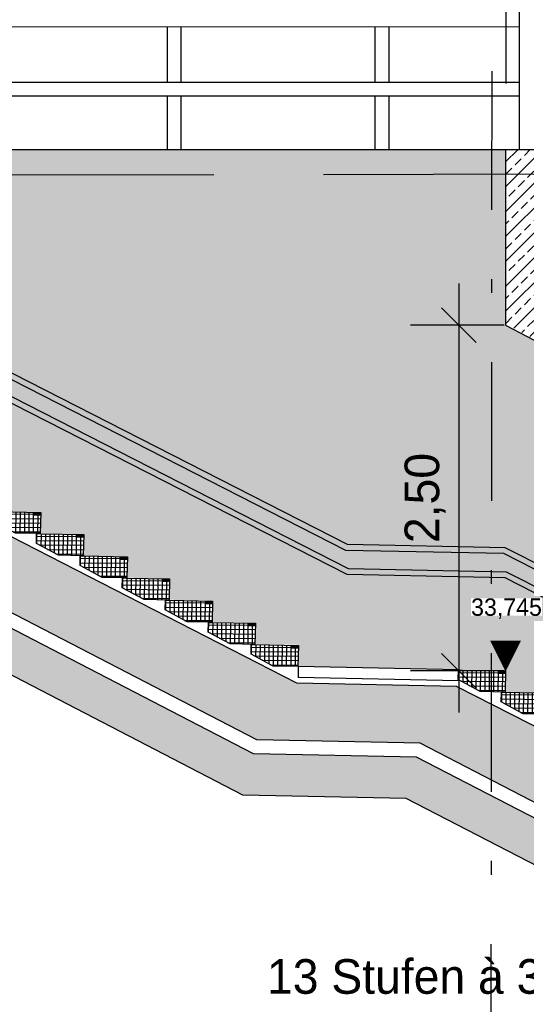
# Model space of a CAD drawing. Extents: x -805 to 3526, y -961 to 1039.
# Tile 274 of 473: x 1245.27 to 1248.93, y 31.34 to 38.45. Entities that reach past the tile are written whole.
import ezdxf
from ezdxf.enums import TextEntityAlignment as Align

# ---------------------------------------------------------------- set-up
doc = ezdxf.new("R2010")
doc.units = 0
for name, pattern in [('AUSGEZOGEN', [2, 1, 1]), ('STRICHPUNKT', [1, 0.5, -0.25, 0, -0.25]), ('VERDECKT2', [4.7625, 3.175, -1.5875])]:
    doc.linetypes.add(name, pattern=pattern)
doc.layers.get('0').update_dxf_attribs({"color": 251})
for name, color, linetype in [('_IB_Konstruktion Ansicht', 7, 'Continuous'), ('_IB_Konstruktion_Ansicht', 7, 'Continuous'), ('_IB_Schraffur', 101, 'Continuous'), ('_IB_Schraffur_Solid', 254, 'Continuous'), ('P-Treppe', 162, 'Continuous'), ('TTK-P-Bahnsteig', 12, 'Continuous'), ('TTK-P-Bodenaustausch', 162, 'Continuous'), ('TTK-P-Geländer', 162, 'Continuous'), ('TTK-P-Planung', 12, 'Continuous'), ('TTK-P-Schraffur', 42, 'Continuous'), ('TTK-P-TEXT', 12, 'AUSGEZOGEN'), ('TTK-P-Verm', 251, 'Continuous'), ('TTK-Schnittlinien 200', 3, 'Continuous')]:
    doc.layers.add(name, color=color, linetype=linetype)
for name, color, linetype, lineweight in [('TTK-B-Bestand', 252, 'Continuous', 35), ('TTK-P-Treppe unten', 12, 'Continuous', 25), ('TTK-P-Treppeneinhausung', 12, 'Continuous', 25), ('VA_NEUBAU_TXT_025', 12, 'Continuous', 25)]:
    doc.layers.add(name, color=color, linetype=linetype, lineweight=lineweight)
doc.styles.add('AKG DIN 6776', font='AKG_DIN67.TTF')
doc.styles.add('k_isocp', font='k_isocp.shx')
doc.styles.add('TTK AKG DIN 6776', font='AKG_DIN67.TTF', dxfattribs={"height": 0.25})
doc.dimstyles.new('TTK', dxfattribs={"dimtxt": 2.5, "dimasz": 2.5, "dimexe": 3.5, "dimexo": 0.1, "dimgap": 1, "dimtad": 1, "dimzin": 0, "dimtxsty": 'AKG DIN 6776', "dimblk": 'OBLIQUE', "dimcen": -0.09, "dimdle": 3, "dimclrd": 256, "dimclre": 256, "dimclrt": 256, "dimadec": 3, "dimazin": 0, "dimtfac": 1, "dimtofl": 0, "dimtmove": 0, "dimatfit": 3, "dimldrblk": 'OBLIQUE', "dimfxl": 7, "dimfxlon": 1, "dimtolj": 1, "dimtzin": 0, "dimlwd": -1, "dimlwe": -1, "dimarcsym": 0})
doc.dimstyles.new('TTK$6', dxfattribs={"dimtxt": 2.5, "dimasz": 2.5, "dimexe": 3.5, "dimexo": 0.1, "dimgap": 1, "dimtad": 1, "dimzin": 0, "dimtxsty": 'AKG DIN 6776', "dimblk": 'OBLIQUE', "dimcen": -0.09, "dimdle": 3, "dimse1": 1, "dimse2": 1, "dimclrd": 256, "dimclre": 256, "dimclrt": 256, "dimadec": 3, "dimazin": 0, "dimtfac": 1, "dimtofl": 0, "dimtmove": 0, "dimatfit": 3, "dimldrblk": 'OBLIQUE', "dimfxl": 7, "dimfxlon": 1, "dimtolj": 1, "dimtzin": 0, "dimlwd": -1, "dimlwe": -1, "dimarcsym": 0})

# ---------------------------------------------------------------- blocks, each defined once
blk = doc.blocks.new('_OBLIQUE')
at = {"color": 0, "linetype": 'ByBlock'}
blk.add_line((-0.5, -0.5), (0.5, 0.5), dxfattribs=at)
blk = doc.blocks.new('*D670')
at = {"layer": 'DEFPOINTS', "color": 0}
for p in [(1249.0816, 39.3661), (1239.2492, 37.3258), (1249.0816, 37.3029)]:
    blk.add_point(p, dxfattribs=at)
at = {"layer": 'TTK-P-Planung'}
for p, q in [((1239.2492, 38.6661), (1239.2492, 39.7161)), ((1249.0816, 38.6661), (1249.0816, 39.7161)), ((1238.9492, 39.3661), (1249.3816, 39.3661))]:
    blk.add_line(p, q, dxfattribs=at)
at = {"layer": 'TTK-P-Planung', "xscale": 0.25, "yscale": 0.25, "zscale": 0.25, "rotation": 180}
blk.add_blockref('_OBLIQUE', (1239.2492, 39.3661), dxfattribs=at)
at = {"layer": 'TTK-P-Planung', "xscale": 0.25, "yscale": 0.25, "zscale": 0.25}
blk.add_blockref('_OBLIQUE', (1249.0816, 39.3661), dxfattribs=at)
at = {"layer": 'TTK-P-Planung', "insert": (1244.1654, 39.6099), "char_height": 0.25, "attachment_point": 5, "style": 'AKG DIN 6776'}
blk.add_mtext('\\A1;9,83', dxfattribs=at)
blk = doc.blocks.new('*D669')
at = {"layer": 'DEFPOINTS', "color": 0}
for p in [(1248.7816, 36.2448), (1248.4446, 33.7493), (1248.7816, 33.7493)]:
    blk.add_point(p, dxfattribs=at)
at = {"layer": 'TTK-P-Treppe unten'}
for p, q in [((1248.4446, 36.5448), (1248.4446, 33.4493)), ((1248.7716, 36.2448), (1248.0946, 36.2448)), ((1248.7716, 33.7493), (1248.0946, 33.7493))]:
    blk.add_line(p, q, dxfattribs=at)
at = {"layer": 'TTK-P-Treppe unten', "xscale": 0.25, "yscale": 0.25, "zscale": 0.25}
for p, rotation in [((1248.4446, 36.2448), 90), ((1248.4446, 33.7493), 270)]:
    blk.add_blockref('_OBLIQUE', p, dxfattribs=dict(at, rotation=rotation))
at = {"layer": 'TTK-P-Treppe unten', "insert": (1248.2007, 34.9971), "char_height": 0.25, "attachment_point": 5, "rotation": 90, "style": 'AKG DIN 6776'}
blk.add_mtext('\\A1;2,50', dxfattribs=at)
blk = doc.blocks.new('*D633')
at = {"layer": 'DEFPOINTS', "color": 0}
for p in [(1248.7858, 38.6896), (1248.7858, 37.5113), (1249.0816, 37.5118)]:
    blk.add_point(p, dxfattribs=at)
at = {"layer": 'TTK-P-Verm'}
for p, q in [((1248.7858, 37.9896), (1248.7858, 39.0396)), ((1249.0816, 37.9896), (1249.0816, 39.0396)), ((1249.3816, 38.6896), (1248.4858, 38.6896))]:
    blk.add_line(p, q, dxfattribs=at)
at = {"layer": 'TTK-P-Verm', "xscale": 0.25, "yscale": 0.25, "zscale": 0.25, "rotation": 180}
blk.add_blockref('_OBLIQUE', (1248.7858, 38.6896), dxfattribs=at)
at = {"layer": 'TTK-P-Verm', "xscale": 0.25, "yscale": 0.25, "zscale": 0.25}
blk.add_blockref('_OBLIQUE', (1249.0816, 38.6896), dxfattribs=at)
at = {"layer": 'TTK-P-Verm', "insert": (1248.9337, 39.1502), "char_height": 0.25, "attachment_point": 5, "style": 'AKG DIN 6776', "bg_fill": 3, "box_fill_scale": 1.1, "bg_fill_color": 256, "bg_fill_true_color": 13158600, "bg_fill_transparency": 0}
blk.add_mtext('\\A1;30', dxfattribs=at)
blk = doc.blocks.new('*D549')
at = {"layer": 'DEFPOINTS', "color": 0}
for p in [(1594.653, 36.7397), (1594.3062, 36.5752), (8.2233, 0)]:
    blk.add_point(p, dxfattribs=at)
at = {"layer": 'TTK-B-Bestand', "insert": (1594.1093, 36.9835), "char_height": 0.25, "attachment_point": 5, "style": 'AKG DIN 6776'}
blk.add_mtext('\\A1;36,588', dxfattribs=at)
blk = doc.blocks.new('*D548')
at = {"layer": 'DEFPOINTS', "color": 0}
for p in [(1585.5366, 36.7706), (1585.0459, 36.614), (-0.8681, 0.0309)]:
    blk.add_point(p, dxfattribs=at)
at = {"layer": 'TTK-B-Bestand', "insert": (1585.0178, 37.0144), "char_height": 0.25, "attachment_point": 5, "style": 'AKG DIN 6776'}
blk.add_mtext('\\A1;36,621', dxfattribs=at)
blk = doc.blocks.new('*D675')
at = {"layer": 'DEFPOINTS', "color": 0}
for p in [(1259.4981, 39.3661), (1249.0811, 36.9374), (1259.4981, 36.3913)]:
    blk.add_point(p, dxfattribs=at)
at = {"layer": 'TTK-P-Treppe unten'}
for p, q in [((1249.0811, 38.6661), (1249.0811, 39.7161)), ((1259.4981, 38.6661), (1259.4981, 39.7161)), ((1248.7811, 39.3661), (1259.7981, 39.3661))]:
    blk.add_line(p, q, dxfattribs=at)
at = {"layer": 'TTK-P-Treppe unten', "xscale": 0.25, "yscale": 0.25, "zscale": 0.25, "rotation": 180}
blk.add_blockref('_OBLIQUE', (1249.0811, 39.3661), dxfattribs=at)
at = {"layer": 'TTK-P-Treppe unten', "xscale": 0.25, "yscale": 0.25, "zscale": 0.25}
blk.add_blockref('_OBLIQUE', (1259.4981, 39.3661), dxfattribs=at)
at = {"layer": 'TTK-P-Treppe unten', "insert": (1254.2896, 39.6099), "char_height": 0.25, "attachment_point": 5, "style": 'AKG DIN 6776'}
blk.add_mtext('\\A1;10,42', dxfattribs=at)
blk = doc.blocks.new('HK-DIM-1-1-U')
at = {"flags": 128}
blk.add_lwpolyline([(0, 0, 0, 1.1676, 0), (0, 1.1676, 1.1676, 1.1676, 0)], format="xyseb", dxfattribs=at)
at = {"style": 'k_isocp'}
blk.add_attdef('HK_DIM_VAL', text='', height=2.5, dxfattribs=at).set_placement((0.331615, 2.72183), align=Align.CENTER)
blk = doc.blocks.new('*D546')
at = {"layer": 'DEFPOINTS', "color": 0}
for p in [(1248.9571, 37.4519), (1249.0816, 37.3335), (0, 0)]:
    blk.add_point(p, dxfattribs=at)
at = {"layer": 'TTK-P-Treppe unten', "insert": (1249.4133, 37.6958), "char_height": 0.25, "attachment_point": 5, "style": 'AKG DIN 6776'}
blk.add_mtext('\\A1;37,33', dxfattribs=at)
blk = doc.blocks.new('*D545')
at = {"layer": 'DEFPOINTS', "color": 0}
for p in [(1259.6018, 37.4765), (1259.6991, 37.3874), (0.198, 0.0396)]:
    blk.add_point(p, dxfattribs=at)
at = {"layer": 'TTK-P-Treppe unten', "insert": (1259.1455, 37.7204), "char_height": 0.25, "attachment_point": 5, "style": 'AKG DIN 6776'}
blk.add_mtext('\\A1;37,35', dxfattribs=at)
blk = doc.blocks.new('*D536')
at = {"layer": 'DEFPOINTS', "color": 0}
for p in [(1593.4264, 36.6522), (1593.9095, 36.6522), (733.0659, 0.1071)]:
    blk.add_point(p, dxfattribs=at)
at = {"layer": 'TTK-P-TEXT', "insert": (1594.4538, 36.896), "char_height": 0.25, "attachment_point": 5, "style": 'AKG DIN 6776'}
blk.add_mtext('\\A1;36,589', dxfattribs=at)

msp = doc.modelspace()

# ---------------------------------------------------------------- hatches: boundary and pattern name
at = {"layer": '_IB_Schraffur'}
h = msp.add_hatch(dxfattribs=at)
h.set_pattern_fill('ANSI37', color=251, scale=0.01, angle=44.5)
h.set_pattern_definition([(89.5, (-7.076094, 3.104368), (-0.03174879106, 0.0002770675), []), (179.5, (-7.076094, 3.104368), (-0.0002770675, -0.03174879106), [])])
h.paths.add_polyline_path([(1245.1155, 34.8996), (1245.0855, 34.9002), (1245.0841, 34.83), (1245.2428, 34.7441), (1245.422, 34.7405), (1245.425, 34.8734), (1245.3752, 34.8744), (1245.3756, 34.8944)])
h = msp.add_hatch(dxfattribs=at)
h.set_pattern_fill('ANSI37', color=251, scale=0.01, angle=44.5)
h.set_pattern_definition([(89.5, (-6.76623, 2.944237), (-0.03174879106, 0.0002770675), []), (179.5, (-6.76623, 2.944237), (-0.0002770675, -0.03174879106), [])])
h.paths.add_polyline_path([(1245.4254, 34.7395), (1245.3954, 34.7401), (1245.394, 34.6699), (1245.5527, 34.5839), (1245.7319, 34.5804), (1245.7349, 34.7133), (1245.685, 34.7143), (1245.6855, 34.7343)])
h = msp.add_hatch(dxfattribs=at)
h.set_pattern_fill('ANSI37', color=251, scale=0.01, angle=44.5)
h.set_pattern_definition([(89.5, (-6.450907, 2.784105), (-0.03174879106, 0.0002770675), []), (179.5, (-6.450907, 2.784105), (-0.0002770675, -0.03174879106), [])])
h.paths.add_polyline_path([(1245.7407, 34.5793), (1245.7107, 34.5799), (1245.7093, 34.5098), (1245.868, 34.4238), (1246.0472, 34.4202), (1246.0502, 34.5532), (1246.0003, 34.5542), (1246.0008, 34.5741)])
h = msp.add_hatch(dxfattribs=at)
h.set_pattern_fill('ANSI37', color=251, scale=0.01, angle=44.5)
h.set_pattern_definition([(89.5, (-6.14623, 2.623974), (-0.03174879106, 0.0002770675), []), (179.5, (-6.14623, 2.623974), (-0.0002770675, -0.03174879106), [])])
h.paths.add_polyline_path([(1246.0454, 34.4192), (1246.0154, 34.4198), (1246.014, 34.3497), (1246.1727, 34.2637), (1246.3519, 34.2601), (1246.3549, 34.393), (1246.305, 34.394), (1246.3055, 34.414)])
h = msp.add_hatch(dxfattribs=at)
h.set_pattern_fill('ANSI37', color=251, scale=0.01, angle=44.5)
h.set_pattern_definition([(89.5, (-5.83623, 2.463843), (-0.03174879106, 0.0002770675), []), (179.5, (-5.83623, 2.463843), (-0.0002770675, -0.03174879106), [])])
h.paths.add_polyline_path([(1246.3554, 34.2591), (1246.3254, 34.2597), (1246.324, 34.1895), (1246.4827, 34.1036), (1246.6619, 34.1), (1246.6649, 34.2329), (1246.615, 34.2339), (1246.6155, 34.2539)])
h = msp.add_hatch(dxfattribs=at)
h.set_pattern_fill('ANSI37', color=251, scale=0.01, angle=44.5)
h.set_pattern_definition([(89.5, (-5.52623, 2.30371), (-0.03174879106, 0.0002770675), []), (179.5, (-5.52623, 2.30371), (-0.0002770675, -0.03174879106), [])])
h.paths.add_polyline_path([(1246.6654, 34.099), (1246.6354, 34.0996), (1246.634, 34.0294), (1246.7927, 33.9434), (1246.9719, 33.9398), (1246.9749, 34.0728), (1246.925, 34.0738), (1246.9255, 34.0938)])
h = msp.add_hatch(dxfattribs=at)
h.set_pattern_fill('ANSI37', color=251, scale=0.01, angle=44.5)
h.set_pattern_definition([(89.5, (-5.21623, 2.14358), (-0.03174879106, 0.0002770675), []), (179.5, (-5.21623, 2.14358), (-0.0002770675, -0.03174879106), [])])
h.paths.add_polyline_path([(1246.9754, 33.9388), (1246.9454, 33.9394), (1246.944, 33.8693), (1247.1027, 33.7833), (1247.2819, 33.7797), (1247.2849, 33.9126), (1247.235, 33.9136), (1247.2355, 33.9336)])
h = msp.add_hatch(dxfattribs=at)
h.set_pattern_fill('ANSI37', color=251, scale=0.01, angle=44.5)
h.set_pattern_definition([(89.5, (-3.72, 1.960248), (-0.03174879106, 0.0002770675), []), (179.5, (-3.72, 1.960248), (-0.0002770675, -0.03174879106), [])])
h.paths.add_polyline_path([(1248.4716, 33.7555), (1248.4416, 33.7561), (1248.4402, 33.6859), (1248.5989, 33.6), (1248.7781, 33.5964), (1248.7811, 33.7293), (1248.7312, 33.7303), (1248.7317, 33.7503)])
h = msp.add_hatch(dxfattribs=at)
h.set_pattern_fill('ANSI37', color=251, scale=0.01, angle=44.5)
h.set_pattern_definition([(89.5, (-3.40992, 1.800117), (-0.03174879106, 0.0002770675), []), (179.5, (-3.40992, 1.800117), (-0.0002770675, -0.03174879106), [])])
h.paths.add_polyline_path([(1248.7817, 33.5954), (1248.7517, 33.596), (1248.7503, 33.5258), (1248.909, 33.4398), (1249.0882, 33.4362), (1249.0912, 33.5692), (1249.0413, 33.5702), (1249.0418, 33.5902)])
at = {"layer": '_IB_Schraffur_Solid'}
h = msp.add_hatch(color=251, dxfattribs=at)
h.dxf.hatch_style = 1
h.paths.add_polyline_path([(1245.4251, 34.8734), (1245.3752, 34.8744), (1245.3756, 34.8944), (1245.4256, 34.8934)])
h = msp.add_hatch(color=251, dxfattribs=at)
h.dxf.hatch_style = 1
h.paths.add_polyline_path([(1245.735, 34.7133), (1245.685, 34.7143), (1245.6855, 34.7343), (1245.7355, 34.7333)])
h = msp.add_hatch(color=251, dxfattribs=at)
h.dxf.hatch_style = 1
h.paths.add_polyline_path([(1246.0503, 34.5532), (1246.0003, 34.5542), (1246.0008, 34.5741), (1246.0508, 34.5731)])
h = msp.add_hatch(color=251, dxfattribs=at)
h.dxf.hatch_style = 1
h.paths.add_polyline_path([(1246.355, 34.393), (1246.305, 34.394), (1246.3055, 34.414), (1246.3555, 34.413)])
h = msp.add_hatch(color=251, dxfattribs=at)
h.dxf.hatch_style = 1
h.paths.add_polyline_path([(1246.665, 34.2329), (1246.615, 34.2339), (1246.6155, 34.2539), (1246.6655, 34.2529)])
h = msp.add_hatch(color=251, dxfattribs=at)
h.dxf.hatch_style = 1
h.paths.add_polyline_path([(1246.975, 34.0728), (1246.925, 34.0738), (1246.9255, 34.0938), (1246.9755, 34.0928)])
h = msp.add_hatch(color=251, dxfattribs=at)
h.dxf.hatch_style = 1
h.paths.add_polyline_path([(1247.285, 33.9126), (1247.235, 33.9136), (1247.2355, 33.9336), (1247.2855, 33.9326)])
h = msp.add_hatch(color=251, dxfattribs=at)
h.dxf.hatch_style = 1
h.paths.add_polyline_path([(1248.7812, 33.7293), (1248.7312, 33.7303), (1248.7317, 33.7503), (1248.7817, 33.7493)])
at = {"layer": 'TTK-P-Bodenaustausch'}
h = msp.add_hatch(dxfattribs=at)
h.set_pattern_fill('AR-SAND', color=251, scale=0.004)
h.set_pattern_definition([(37.5, (1249.08155, 36.93354), (-0.0064001, 0.1957653), [0, -0.154432, 0, -0.17272, 0, -0.1651]), (7.5, (1249.08155, 36.93354), (0.1798093, 0.28673), [0, -0.083312, 0, -0.139192, 0, -0.05334]), (327.5, (1248.95659, 36.93354), (0.316397, 0.0005749), [0, -0.0508, 0, -0.18288, 0, -0.23876]), (317.5, (1248.9566, 36.93354), (0.3054226, 0.089172), [0, -0.0254, 0, -0.119888, 0, -0.13716])])
h.paths.add_polyline_path([(1252.3366, 30.9549), (1248.1397, 33.1276), (1246.9612, 33.1511), (1243.5512, 34.9165), (1242.3649, 34.9402), (1239.2359, 36.5601), (1238.6603, 36.5601), (1238.6603, 36.2601), (1239.1629, 36.2601), (1242.2891, 34.6417), (1243.4754, 34.6179), (1246.8854, 32.8526), (1248.0638, 32.829), (1251.9663, 30.8088)])
at = {"layer": 'TTK-P-Schraffur'}
h = msp.add_hatch(dxfattribs=at)
h.set_pattern_fill('ANSI33', color=251, scale=0.02)
h.set_pattern_definition([(45, (1257.38157, 33.62966), (-0.0898026, 0.0898026), []), (45, (1257.47138, 33.62966), (-0.0898026, 0.0898026), [0.0635, -0.03175])])
h.paths.add_polyline_path([(1252.9781, 35.2749), (1252.9781, 35.7749), (1250.7408, 35.7749), (1249.0816, 36.6518), (1249.0814, 37.5118), (1248.7817, 37.5113), (1248.7816, 36.2549), (1250.6358, 35.2749)])
h.paths.add_polyline_path([(1252.9981, 35.7749), (1252.9981, 35.2749), (1259.4981, 35.2749), (1259.4981, 35.7749)])
h = msp.add_hatch(dxfattribs=at)
h.set_pattern_fill('ANSI33', color=251, scale=0.02)
h.set_pattern_definition([(45, (1261.47421, 32.60638), (-0.08980256, 0.08980256), []), (45, (1261.56401, 32.60638), (-0.08980256, 0.08980256), [0.0635, -0.03175])])
h.paths.add_polyline_path([(1253.9981, 31.5549), (1252.9981, 31.5549), (1252.9981, 31.0549), (1252.9781, 31.0549), (1252.9781, 31.5549), (1252.662, 31.5549), (1252.662, 31.5249), (1252.502, 31.5249), (1252.502, 31.5549), (1248.4284, 33.6374), (1247.705, 33.6519), (1247.2735, 33.6605), (1243.8354, 35.4213), (1242.6805, 35.4444), (1239.2596, 37.1963), (1238.6603, 37.1953), (1238.6603, 36.6601), (1239.2603, 36.6601), (1242.3902, 35.0397), (1243.5765, 35.016), (1246.9865, 33.2507), (1248.165, 33.2271), (1252.3609, 31.0549), (1259.5008, 31.0549), (1259.4981, 31.4848), (1259.3381, 31.4848), (1259.3381, 31.5549), (1259.0181, 31.5549), (1259.0181, 31.0549), (1258.9981, 31.0549), (1258.9981, 31.5549), (1257.9981, 31.5549)])
at = {"layer": 'TTK-P-Treppe unten', "transparency": 33554457}
h = msp.add_hatch(color=251, dxfattribs=at)
h.dxf.hatch_style = 1
h.paths.add_polyline_path([(1248.7815, 37.5113), (1239.2485, 37.5121), (1239.2485, 37.316), (1239.5874, 37.3166), (1239.5857, 37.1629), (1239.8991, 37.1566), (1239.8957, 37.0037), (1240.2091, 36.9974), (1240.2057, 36.8444), (1240.5191, 36.8382), (1240.5157, 36.6852), (1240.8306, 36.6819), (1240.8257, 36.526), (1241.1391, 36.5197), (1241.1331, 36.367), (1241.4581, 36.3605), (1241.4546, 36.2074), (1241.7591, 36.2013), (1241.7557, 36.0483), (1242.0691, 36.042), (1242.0692, 35.889), (1242.3791, 35.8828), (1242.3792, 35.7354), (1242.6891, 35.7292), (1242.6856, 35.5603), (1244.1853, 35.5303), (1244.1854, 35.3773), (1244.4953, 35.3711), (1244.4954, 35.2181), (1244.8053, 35.2119), (1244.8054, 35.0589), (1245.1153, 35.0527), (1245.1154, 34.8996), (1245.4253, 34.8934), (1245.4219, 34.7404), (1245.7353, 34.7342), (1245.7319, 34.5814), (1246.0506, 34.575), (1246.0472, 34.4219), (1246.3553, 34.4157), (1246.3519, 34.2628), (1246.6653, 34.2565), (1246.6654, 34.1035), (1246.9754, 34.0986), (1246.9754, 33.9443), (1247.2853, 33.9381), (1247.2819, 33.7797), (1248.7816, 33.7493), (1248.7782, 33.5954), (1249.0916, 33.5892), (1249.0882, 33.4353), (1249.4016, 33.429), (1249.3981, 33.2752), (1249.7116, 33.2689), (1249.7081, 33.115), (1250.0216, 33.1088), (1250.0181, 32.955), (1250.3316, 32.9487), (1250.3281, 32.7948), (1250.6416, 32.7885), (1250.6386, 32.6346), (1250.9516, 32.6284), (1250.9481, 32.4755), (1251.2616, 32.4682), (1251.2583, 32.3143), (1251.5716, 32.308), (1251.568, 32.1542), (1251.8816, 32.148), (1251.8789, 31.9941), (1252.1914, 31.9878), (1252.188, 31.834), (1252.5016, 31.8277), (1252.4985, 31.6749), (1253.9981, 31.6749), (1253.9981, 35.2749), (1250.6168, 35.2749), (1248.7816, 36.2448)])

# ---------------------------------------------------------------- linework, layer by layer
at = {"layer": '_IB_Konstruktion Ansicht', "color": 251}
for points in [[(1245.2428, 34.7441), (1245.0841, 34.83), (1245.0855, 34.9002), (1245.1155, 34.8996), (1245.4255, 34.8934), (1245.422, 34.7405)], [(1245.5527, 34.5839), (1245.394, 34.6699), (1245.3954, 34.7401), (1245.4254, 34.7395), (1245.7353, 34.7333), (1245.7319, 34.5804)], [(1245.868, 34.4238), (1245.7093, 34.5098), (1245.7107, 34.5799), (1245.7407, 34.5793), (1246.0506, 34.5731), (1246.0472, 34.4202)], [(1246.1727, 34.2637), (1246.014, 34.3497), (1246.0154, 34.4198), (1246.0454, 34.4192), (1246.3553, 34.413), (1246.3519, 34.2601)], [(1246.4827, 34.1036), (1246.324, 34.1895), (1246.3254, 34.2597), (1246.3554, 34.2591), (1246.6653, 34.2529), (1246.6619, 34.1)], [(1246.7927, 33.9434), (1246.634, 34.0294), (1246.6354, 34.0996), (1246.6654, 34.099), (1246.9753, 34.0928), (1246.9719, 33.9398)], [(1247.1027, 33.7833), (1246.944, 33.8693), (1246.9454, 33.9394), (1246.9754, 33.9388), (1247.2853, 33.9326), (1247.2819, 33.7797)], [(1248.5989, 33.6), (1248.4402, 33.6859), (1248.4416, 33.7561), (1248.4716, 33.7555), (1248.7816, 33.7493), (1248.7781, 33.5964)], [(1248.909, 33.4398), (1248.7503, 33.5258), (1248.7517, 33.596), (1248.7817, 33.5954), (1249.0916, 33.5892), (1249.0882, 33.4362)]]:
    msp.add_lwpolyline(points, close=True, dxfattribs=at)
at = {"layer": '_IB_Konstruktion_Ansicht', "color": 251, "lineweight": 13}
for p, q in [((1245.3752, 34.8744), (1245.3756, 34.8944)), ((1245.3752, 34.8744), (1245.4251, 34.8734)), ((1245.685, 34.7143), (1245.6855, 34.7343)), ((1245.685, 34.7143), (1245.735, 34.7133)), ((1246.0003, 34.5542), (1246.0008, 34.5741)), ((1246.0003, 34.5542), (1246.0503, 34.5532)), ((1246.305, 34.394), (1246.3055, 34.414)), ((1246.305, 34.394), (1246.355, 34.393)), ((1246.615, 34.2339), (1246.6155, 34.2539)), ((1246.615, 34.2339), (1246.665, 34.2329)), ((1246.925, 34.0738), (1246.9255, 34.0938)), ((1246.925, 34.0738), (1246.975, 34.0728)), ((1247.235, 33.9136), (1247.2355, 33.9336)), ((1247.235, 33.9136), (1247.285, 33.9126)), ((1248.7312, 33.7303), (1248.7317, 33.7503)), ((1248.7312, 33.7303), (1248.7812, 33.7293))]:
    msp.add_line(p, q, dxfattribs=at)
at = {"layer": 'TTK-P-Bahnsteig', "color": 251, "linetype": 'VERDECKT2', "ltscale": 0.5}
msp.add_line((1249.0554, 37.3335), (1239.2746, 37.316), dxfattribs=at)
at = {"layer": 'TTK-P-Geländer', "color": 251}
for p, q in [((1247.6287, 34.6191), (1244.1586, 36.3889)), ((1247.6392, 34.6609), (1244.1691, 36.4307)), ((1247.6485, 34.4858), (1244.1784, 36.2555)), ((1247.6381, 34.444), (1244.1679, 36.2137)), ((1248.7686, 34.5963), (1247.6287, 34.6191)), ((1248.779, 34.6381), (1247.6392, 34.6609)), ((1252.8248, 32.5749), (1248.779, 34.6381)), ((1252.8147, 32.5329), (1248.7686, 34.5963)), ((1248.7884, 34.463), (1247.6485, 34.4858)), ((1248.7779, 34.4212), (1247.6381, 34.444)), ((1252.8237, 32.3579), (1248.7779, 34.4212)), ((1252.8338, 32.3999), (1248.7884, 34.463))]:
    msp.add_line(p, q, dxfattribs=at)
at = {"layer": 'TTK-P-Planung', "color": 251}
for p, q in [((1241.0798, 37.512), (1248.7816, 37.5113)), ((1248.7815, 37.5113), (1248.7816, 36.2448)), ((1248.7816, 37.5113), (1249.0816, 37.5118)), ((1248.7816, 36.2448), (1250.6168, 35.2749))]:
    msp.add_line(p, q, dxfattribs=at)
at = {"layer": 'TTK-P-Treppe unten', "color": 251}
for p, q in [((1247.2735, 33.6605), (1243.8354, 35.4213)), ((1246.9865, 33.2507), (1243.5765, 35.016)), ((1246.9612, 33.1511), (1243.5512, 34.9165)), ((1246.8854, 32.8526), (1243.4754, 34.6179)), ((1247.285, 33.7797), (1247.2834, 33.7004)), ((1248.4446, 33.7565), (1247.285, 33.7797)), ((1248.443, 33.6772), (1247.2834, 33.7004)), ((1248.4284, 33.6374), (1247.2735, 33.6605)), ((1252.4949, 31.5549), (1248.4284, 33.6374)), ((1248.165, 33.2271), (1246.9865, 33.2507)), ((1252.3609, 31.0549), (1248.165, 33.2271)), ((1248.1397, 33.1276), (1246.9612, 33.1511)), ((1252.3366, 30.9549), (1248.1397, 33.1276)), ((1248.0638, 32.829), (1246.8854, 32.8526)), ((1251.9663, 30.8088), (1248.0638, 32.829))]:
    msp.add_line(p, q, dxfattribs=at)
at = {"layer": 'TTK-P-Treppeneinhausung', "color": 251}
for p, q in [((1248.8816, 37.5121), (1248.8816, 40.4495)), ((1239.2985, 38.4001), (1248.8816, 38.3993)), ((1246.34, 37.9995), (1246.34, 38.3995)), ((1246.44, 37.9995), (1246.44, 38.3995)), ((1247.84, 37.9994), (1247.84, 38.3994)), ((1247.94, 37.9994), (1247.94, 38.3994)), ((1240.0012, 38), (1248.8816, 37.9993)), ((1240.1973, 37.9), (1248.8816, 37.8993)), ((1246.34, 37.5121), (1246.34, 37.8995)), ((1246.44, 37.5121), (1246.44, 37.8995)), ((1247.84, 37.5121), (1247.84, 37.8994)), ((1247.94, 37.5121), (1247.94, 37.8994))]:
    msp.add_line(p, q, dxfattribs=at)
at = {"layer": 'TTK-Schnittlinien 200', "color": 251, "linetype": 'STRICHPUNKT', "ltscale": 2}
msp.add_line((1248.6851, 42.2772), (1248.6735, 28.3953), dxfattribs=at)

# ---------------------------------------------------------------- block references
at = {"layer": 'VA_NEUBAU_TXT_025', "color": 251, "xscale": 0.1905150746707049, "yscale": 0.1905150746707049, "zscale": 0.1905150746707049}
msp.add_blockref('HK-DIM-1-1-U', (1248.7816, 33.7448), dxfattribs=at)

# ---------------------------------------------------------------- texts
at = {"layer": 'TTK-P-Treppe unten', "color": 251, "insert": (1247.059, 31.6684), "char_height": 0.25, "attachment_point": 1, "style": 'TTK AKG DIN 6776'}
msp.add_mtext_dynamic_manual_height_columns('13 Stufen à 31/16 cm ', width=3.60074, gutter_width=12.5, heights=[0], dxfattribs=at)

# ---------------------------------------------------------------- dimensions: what is measured, and where the dimension line sits
at = {"layer": 'TTK-B-Bestand', "color": 251}
for feature_location, offset, origin, text, picture, middle in [((1585.0459, 36.614), (0.4461, 0.1576), (-0.8681, 0.0309), '36,621', '*D548', (1585.0178, 37.0144)), ((1594.3062, 36.5752), (0.2947, 0.1656), (8.2233, 0), '36,588', '*D549', (1594.1093, 36.9835))]:
    dim = msp.add_ordinate_dim(feature_location=feature_location, offset=offset, dtype=0, origin=origin, text=text, dimstyle='TTK$6', override={"dimscale": 0, "dimdec": 3, "dimtmove": 1, "dimfxlon": 0}, dxfattribs=at)
    dim.commit()
    dim.dimension.update_dxf_attribs({"geometry": picture, "text_midpoint": middle})
at = {"layer": 'TTK-P-Planung', "color": 251}
dim = msp.add_linear_dim(base=(1249.0816, 39.3661), p1=(1239.2492, 37.3258), p2=(1249.0816, 37.3029), dimstyle='TTK', override={"dimscale": 0, "dimtmove": 0}, dxfattribs=at)
dim.commit()
dim.dimension.update_dxf_attribs({"geometry": '*D670', "text_midpoint": (1244.1654, 39.3661), "dimtype": 160})
at = {"layer": 'TTK-P-Treppe unten', "color": 251}
dim = msp.add_linear_dim(base=(1259.4981, 39.3661), p1=(1249.0811, 36.9374), p2=(1259.4981, 36.3913), dimstyle='TTK', override={"dimscale": 0, "dimtmove": 0}, dxfattribs=at)
dim.commit()
dim.dimension.update_dxf_attribs({"geometry": '*D675', "text_midpoint": (1254.2896, 39.3661), "dimtype": 160})
dim = msp.add_linear_dim(base=(1248.4446, 33.7493), p1=(1248.7816, 36.2448), p2=(1248.7816, 33.7493), angle=90, dimstyle='TTK', override={"dimscale": 0}, dxfattribs=at)
dim.commit()
dim.dimension.update_dxf_attribs({"geometry": '*D669', "text_midpoint": (1248.2007, 34.9971)})

# ---------------------------------------------------------------- next in the draw order: texts
at = {"layer": 'P-Treppe', "color": 251, "insert": (1249.044, 34.272), "char_height": 0.125, "attachment_point": 3, "style": 'AKG DIN 6776', "bg_fill": 3, "box_fill_scale": 1, "bg_fill_color": 256, "bg_fill_transparency": 0}
msp.add_mtext('33,745', dxfattribs=at)

# ---------------------------------------------------------------- next in the draw order: dimensions: what is measured, and where the dimension line sits
at = {"layer": 'TTK-P-TEXT', "color": 251}
dim = msp.add_ordinate_dim(feature_location=(1593.4264, 36.6522), offset=(0.4831, 0), dtype=0, origin=(733.0659, 0.1071), text='36,589', dimstyle='TTK$6', override={"dimscale": 0, "dimfxlon": 0}, dxfattribs=at)
dim.commit()
dim.dimension.update_dxf_attribs({"geometry": '*D536', "text_midpoint": (1594.4538, 36.896)})
at = {"layer": 'TTK-P-Treppe unten', "color": 251}
for feature_location, offset, origin, picture, middle in [((1259.6991, 37.3874), (-0.0973, 0.0891), (0.198, 0.0396), '*D545', (1259.1455, 37.7204)), ((1249.0816, 37.3335), (-0.1245, 0.1184), (0, 0), '*D546', (1249.4133, 37.6958))]:
    dim = msp.add_ordinate_dim(feature_location=feature_location, offset=offset, dtype=0, origin=origin, dimstyle='TTK$6', override={"dimscale": 0}, dxfattribs=at)
    dim.commit()
    dim.dimension.update_dxf_attribs({"geometry": picture, "text_midpoint": middle})

# ---------------------------------------------------------------- next in the draw order: dimensions: what is measured, and where the dimension line sits
at = {"layer": 'TTK-P-Verm', "color": 251}
dim = msp.add_linear_dim(base=(1248.7858, 38.6896), p1=(1249.0816, 37.5118), p2=(1248.7858, 37.5113), dimstyle='TTK', override={"dimscale": 0, "dimdec": 0, "dimlfac": 100, "dimtmove": 1, "dimtfill": 1}, dxfattribs=at)
dim.commit()
dim.dimension.update_dxf_attribs({"geometry": '*D633', "text_midpoint": (1248.9337, 38.9251), "dimtype": 160})

# ---------------------------------------------------------------- next in the draw order: linework, layer by layer
at = {"layer": 'TTK-P-Bahnsteig', "color": 251}
msp.add_circle((473.7851, 39.1322), 1000, dxfattribs=at)
at = {"layer": 'TTK-P-Planung', "color": 251}
msp.add_lwpolyline([(1240.9579, 37.5121), (1249.0816, 37.5121)], dxfattribs=at)

doc.saveas('drawing.dxf')
